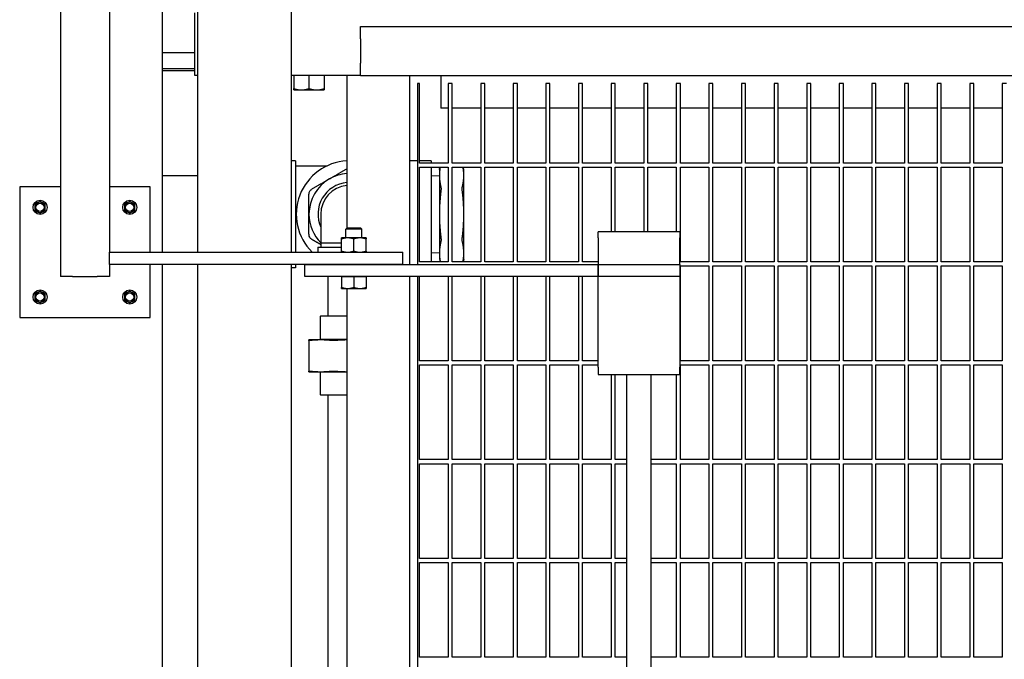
# Model space of a CAD drawing. Header units: inches. Extents: x 5 to 1128, y -85 to 748.
# Tile 672 of 693: x 732 to 763, y 643 to 663. Entities that reach past the tile are written whole.
import ezdxf

# ---------------------------------------------------------------- set-up
doc = ezdxf.new("R2010")
doc.units = ezdxf.units.IN
doc.header["$LTSCALE"] = 32
doc.header["$MEASUREMENT"] = 0
doc.layers.add('Visible (ANSI)', color=7, linetype='Continuous', lineweight=30)

msp = doc.modelspace()

# ---------------------------------------------------------------- linework, layer by layer
at = {"layer": 'Visible (ANSI)'}
for p, q in [((735.15563, 697.93978), (735.15563, 655.43978)), ((733.65563, 697.18978), (733.65563, 654.68978)), ((736.78063, 692.49978), (736.78063, 655.43978)), ((737.85813, 689.92091), (737.85813, 655.43978)), ((740.73313, 689.92091), (740.73313, 655.43978)), ((737.78063, 660.85978), (737.78063, 662.77978)), ((742.86063, 662.35978), (782.36063, 662.35978)), ((742.86063, 661.98478), (742.86063, 662.35978)), ((742.86063, 661.98478), (742.86063, 661.23478)), ((736.78063, 661.55978), (737.78063, 661.55978)), ((742.86063, 660.85978), (742.86063, 661.23478)), ((737.78063, 661.05978), (736.78063, 661.05978)), ((737.78063, 661.00228), (736.78063, 661.00228)), ((737.85813, 660.85978), (737.78063, 660.85978)), ((742.86063, 660.85978), (740.73313, 660.85978)), ((740.81163, 660.85978), (740.81163, 660.45767)), ((741.28063, 660.85978), (741.28063, 660.45767)), ((741.74963, 660.85978), (741.74963, 660.45767)), ((742.86063, 660.85978), (742.44063, 660.85978)), ((742.44063, 660.85978), (742.44063, 656.17796)), ((742.86063, 660.85978), (782.36063, 660.85978)), ((744.36063, 660.85978), (744.36063, 655.06478)), ((744.61063, 660.60978), (744.61063, 655.06478)), ((744.67313, 660.60978), (744.61063, 660.60978)), ((744.67313, 658.17228), (744.67313, 660.60978)), ((745.32063, 660.85978), (745.32063, 659.85978)), ((745.67313, 660.60978), (745.54813, 660.60978)), ((745.54813, 660.60978), (745.54813, 658.17228)), ((745.67313, 658.17228), (745.67313, 660.60978)), ((746.67313, 660.60978), (746.54813, 660.60978)), ((746.54813, 660.60978), (746.54813, 658.17228)), ((746.67313, 658.17228), (746.67313, 660.60978)), ((747.67313, 660.60978), (747.54813, 660.60978)), ((747.54813, 660.60978), (747.54813, 658.17228)), ((747.67313, 658.17228), (747.67313, 660.60978)), ((748.67313, 660.60978), (748.54813, 660.60978)), ((748.54813, 660.60978), (748.54813, 658.17228)), ((748.67313, 658.17228), (748.67313, 660.60978)), ((749.67313, 660.60978), (749.54813, 660.60978)), ((749.54813, 660.60978), (749.54813, 658.17228)), ((749.67313, 658.17228), (749.67313, 660.60978)), ((750.67313, 660.60978), (750.54813, 660.60978)), ((750.54813, 660.60978), (750.54813, 658.17228)), ((750.67313, 658.17228), (750.67313, 660.60978)), ((751.67313, 660.60978), (751.54813, 660.60978)), ((751.54813, 660.60978), (751.54813, 658.17228)), ((751.67313, 658.17228), (751.67313, 660.60978)), ((752.67313, 660.60978), (752.54813, 660.60978)), ((752.54813, 660.60978), (752.54813, 658.17228)), ((752.67313, 658.17228), (752.67313, 660.60978)), ((753.67313, 660.60978), (753.54813, 660.60978)), ((753.54813, 660.60978), (753.54813, 658.17228)), ((753.67313, 658.17228), (753.67313, 660.60978)), ((754.67313, 660.60978), (754.54813, 660.60978)), ((754.54813, 660.60978), (754.54813, 658.17228)), ((754.67313, 658.17228), (754.67313, 660.60978)), ((755.67313, 660.60978), (755.54813, 660.60978)), ((755.54813, 660.60978), (755.54813, 658.17228)), ((755.67313, 658.17228), (755.67313, 660.60978)), ((756.67313, 660.60978), (756.54813, 660.60978)), ((756.54813, 660.60978), (756.54813, 658.17228)), ((756.67313, 658.17228), (756.67313, 660.60978)), ((757.67313, 660.60978), (757.54813, 660.60978)), ((757.54813, 660.60978), (757.54813, 658.17228)), ((757.67313, 658.17228), (757.67313, 660.60978)), ((758.67313, 660.60978), (758.54813, 660.60978)), ((758.54813, 660.60978), (758.54813, 658.17228)), ((758.67313, 658.17228), (758.67313, 660.60978)), ((759.67313, 660.60978), (759.54813, 660.60978)), ((759.54813, 660.60978), (759.54813, 658.17228)), ((759.67313, 658.17228), (759.67313, 660.60978)), ((760.67313, 660.60978), (760.54813, 660.60978)), ((760.54813, 660.60978), (760.54813, 658.17228)), ((760.67313, 658.17228), (760.67313, 660.60978)), ((761.67313, 660.60978), (761.54813, 660.60978)), ((761.54813, 660.60978), (761.54813, 658.17228)), ((761.67313, 658.17228), (761.67313, 660.60978)), ((762.67313, 660.60978), (762.54813, 660.60978)), ((762.54813, 660.60978), (762.54813, 658.17228)), ((740.81163, 660.41578), (741.04613, 660.41578)), ((741.04613, 660.41578), (741.51513, 660.41578)), ((741.51513, 660.41578), (741.74963, 660.41578)), ((745.54813, 659.85978), (745.32063, 659.85978)), ((746.54813, 659.85978), (745.67313, 659.85978)), ((747.54813, 659.85978), (746.67313, 659.85978)), ((748.54813, 659.85978), (747.67313, 659.85978)), ((749.54813, 659.85978), (748.67313, 659.85978)), ((750.54813, 659.85978), (749.67313, 659.85978)), ((751.54813, 659.85978), (750.67313, 659.85978)), ((752.54813, 659.85978), (751.67313, 659.85978)), ((753.54813, 659.85978), (752.67313, 659.85978)), ((754.54813, 659.85978), (753.67313, 659.85978)), ((755.54813, 659.85978), (754.67313, 659.85978)), ((756.54813, 659.85978), (755.67313, 659.85978)), ((757.54813, 659.85978), (756.67313, 659.85978)), ((758.54813, 659.85978), (757.67313, 659.85978)), ((759.54813, 659.85978), (758.67313, 659.85978)), ((760.54813, 659.85978), (759.67313, 659.85978)), ((761.54813, 659.85978), (760.67313, 659.85978)), ((762.54813, 659.85978), (761.67313, 659.85978)), ((740.87063, 658.24274), (740.73313, 658.24274)), ((740.87063, 658.24274), (740.87063, 655.43978)), ((744.61063, 658.24274), (744.36063, 658.24274)), ((745.03063, 658.24274), (744.67313, 658.24274)), ((745.54813, 658.17228), (744.67313, 658.17228)), ((745.03063, 658.24274), (745.03063, 658.17228)), ((746.54813, 658.17228), (745.67313, 658.17228)), ((747.54813, 658.17228), (746.67313, 658.17228)), ((748.54813, 658.17228), (747.67313, 658.17228)), ((749.54813, 658.17228), (748.67313, 658.17228)), ((750.54813, 658.17228), (749.67313, 658.17228)), ((751.54813, 658.17228), (750.67313, 658.17228)), ((752.54813, 658.17228), (751.67313, 658.17228)), ((753.54813, 658.17228), (752.67313, 658.17228)), ((754.54813, 658.17228), (753.67313, 658.17228)), ((755.54813, 658.17228), (754.67313, 658.17228)), ((756.54813, 658.17228), (755.67313, 658.17228)), ((757.54813, 658.17228), (756.67313, 658.17228)), ((758.54813, 658.17228), (757.67313, 658.17228)), ((759.54813, 658.17228), (758.67313, 658.17228)), ((760.54813, 658.17228), (759.67313, 658.17228)), ((761.54813, 658.17228), (760.67313, 658.17228)), ((762.54813, 658.17228), (761.67313, 658.17228)), ((741.82409, 658.08274), (740.87063, 658.08274)), ((744.67313, 655.14103), (744.67313, 658.04728)), ((744.67313, 658.04728), (745.54813, 658.04728)), ((745.03063, 658.04728), (745.03063, 655.14103)), ((745.28063, 657.97774), (745.29927, 658.04728)), ((745.28063, 657.97774), (745.28063, 657.79353)), ((745.54813, 658.04728), (745.54813, 655.14103)), ((745.67313, 655.14103), (745.67313, 658.04728)), ((745.67313, 658.04728), (746.54813, 658.04728)), ((746.03063, 657.97774), (746.012, 658.04728)), ((746.03063, 657.79353), (746.03063, 657.97774)), ((746.54813, 658.04728), (746.54813, 655.14103)), ((746.67313, 655.14103), (746.67313, 658.04728)), ((746.67313, 658.04728), (747.54813, 658.04728)), ((747.54813, 658.04728), (747.54813, 655.14103)), ((747.67313, 655.14103), (747.67313, 658.04728)), ((747.67313, 658.04728), (748.54813, 658.04728)), ((748.54813, 658.04728), (748.54813, 655.14103)), ((748.67313, 655.14103), (748.67313, 658.04728)), ((748.67313, 658.04728), (749.54813, 658.04728)), ((749.54813, 658.04728), (749.54813, 655.14103)), ((749.67313, 655.14103), (749.67313, 658.04728)), ((749.67313, 658.04728), (750.54813, 658.04728)), ((750.54813, 658.04728), (750.54813, 656.06478)), ((750.67313, 656.06478), (750.67313, 658.04728)), ((750.67313, 658.04728), (751.54813, 658.04728)), ((751.54813, 658.04728), (751.54813, 656.06478)), ((751.67313, 656.06478), (751.67313, 658.04728)), ((751.67313, 658.04728), (752.54813, 658.04728)), ((752.54813, 658.04728), (752.54813, 656.06478)), ((752.67313, 655.14103), (752.67313, 658.04728)), ((752.67313, 658.04728), (753.54813, 658.04728)), ((753.54813, 658.04728), (753.54813, 655.14103)), ((753.67313, 655.14103), (753.67313, 658.04728)), ((753.67313, 658.04728), (754.54813, 658.04728)), ((754.54813, 658.04728), (754.54813, 655.14103)), ((754.67313, 655.14103), (754.67313, 658.04728)), ((754.67313, 658.04728), (755.54813, 658.04728)), ((755.54813, 658.04728), (755.54813, 655.14103)), ((755.67313, 655.14103), (755.67313, 658.04728)), ((755.67313, 658.04728), (756.54813, 658.04728)), ((756.54813, 658.04728), (756.54813, 655.14103)), ((756.67313, 655.14103), (756.67313, 658.04728)), ((756.67313, 658.04728), (757.54813, 658.04728)), ((757.54813, 658.04728), (757.54813, 655.14103)), ((757.67313, 655.14103), (757.67313, 658.04728)), ((757.67313, 658.04728), (758.54813, 658.04728)), ((758.54813, 658.04728), (758.54813, 655.14103)), ((758.67313, 655.14103), (758.67313, 658.04728)), ((758.67313, 658.04728), (759.54813, 658.04728)), ((759.54813, 658.04728), (759.54813, 655.14103)), ((759.67313, 655.14103), (759.67313, 658.04728)), ((759.67313, 658.04728), (760.54813, 658.04728)), ((760.54813, 658.04728), (760.54813, 655.14103)), ((760.67313, 655.14103), (760.67313, 658.04728)), ((760.67313, 658.04728), (761.54813, 658.04728)), ((761.54813, 658.04728), (761.54813, 655.14103)), ((761.67313, 655.14103), (761.67313, 658.04728)), ((761.67313, 658.04728), (762.54813, 658.04728)), ((762.54813, 658.04728), (762.54813, 655.14103)), ((736.78063, 657.79024), (737.85813, 657.79024)), ((745.03063, 657.77933), (745.28063, 657.79024)), ((745.28063, 657.79353), (745.28063, 656.60274)), ((746.03063, 656.60274), (746.03063, 657.79353)), ((733.65563, 657.43978), (732.40563, 657.43978)), ((732.40563, 657.43978), (732.40563, 653.43978)), ((736.40563, 657.43978), (735.15563, 657.43978)), ((736.40563, 655.43978), (736.40563, 657.43978)), ((733.03063, 656.99491), (732.95263, 656.94988)), ((733.10863, 656.94988), (733.03063, 656.99491)), ((735.78063, 656.99491), (735.70263, 656.94988)), ((735.85863, 656.94988), (735.78063, 656.99491)), ((732.95263, 656.94988), (732.87463, 656.90485)), ((732.87463, 656.90485), (732.87463, 656.81478)), ((732.87463, 656.81478), (732.87463, 656.72471)), ((732.87463, 656.72471), (732.95263, 656.67968)), ((732.95263, 656.67968), (733.03063, 656.63465)), ((733.03063, 656.63465), (733.10863, 656.67968)), ((733.18663, 656.90485), (733.10863, 656.94988)), ((733.10863, 656.67968), (733.18663, 656.72471)), ((733.18663, 656.81478), (733.18663, 656.90485)), ((733.18663, 656.72471), (733.18663, 656.81478)), ((735.70263, 656.94988), (735.62463, 656.90485)), ((735.62463, 656.90485), (735.62463, 656.81478)), ((735.62463, 656.81478), (735.62463, 656.72471)), ((735.62463, 656.72471), (735.70263, 656.67968)), ((735.70263, 656.67968), (735.78063, 656.63465)), ((735.78063, 656.63465), (735.85863, 656.67968)), ((735.93663, 656.90485), (735.85863, 656.94988)), ((735.85863, 656.67968), (735.93663, 656.72471)), ((735.93663, 656.81478), (735.93663, 656.90485)), ((735.93663, 656.72471), (735.93663, 656.81478)), ((741.64063, 656.60274), (741.64063, 655.71851)), ((745.28063, 656.60274), (745.28063, 655.41196)), ((746.03063, 655.41196), (746.03063, 656.60274)), ((742.45282, 656.18978), (742.40563, 656.14401)), ((742.90563, 656.14401), (742.40563, 656.14401)), ((742.40563, 655.87778), (742.40563, 656.14401)), ((742.45282, 656.18978), (742.85844, 656.18978)), ((742.85844, 656.18978), (742.90563, 656.14401)), ((742.90563, 655.87778), (742.90563, 656.14401)), ((750.15563, 655.87478), (750.15563, 656.06478)), ((752.65563, 656.06478), (750.15563, 656.06478)), ((752.65563, 656.06478), (752.65563, 655.87478)), ((742.46813, 655.87778), (742.28063, 655.87778)), ((742.28063, 655.47327), (742.28063, 655.84429)), ((742.84313, 655.87778), (742.46813, 655.87778)), ((742.65563, 655.47327), (742.65563, 655.84429)), ((743.03063, 655.87778), (742.84313, 655.87778)), ((743.03063, 655.47327), (743.03063, 655.84429)), ((750.15563, 655.87478), (750.15563, 655.06478)), ((752.65563, 655.06478), (752.65563, 655.87478)), ((741.55563, 655.59274), (742.28063, 655.59274)), ((741.55563, 655.59274), (741.55563, 655.43978)), ((741.64063, 655.71851), (741.64063, 655.59274)), ((735.15563, 655.43978), (744.15563, 655.43978)), ((735.15563, 655.06478), (735.15563, 655.43978)), ((744.15563, 655.06478), (744.15563, 655.43978)), ((745.03063, 655.42616), (745.28063, 655.41524)), ((745.28063, 655.41196), (745.28063, 655.22774)), ((745.28063, 655.22774), (745.30387, 655.14103)), ((746.03063, 655.22774), (746.0074, 655.14103)), ((746.03063, 655.22774), (746.03063, 655.41196)), ((735.15563, 655.06478), (735.15563, 654.68978)), ((744.15563, 655.06478), (735.15563, 655.06478)), ((736.40563, 653.43978), (736.40563, 655.06478)), ((736.78063, 655.06478), (736.78063, 630.31478)), ((737.85813, 655.06478), (737.85813, 630.31478)), ((740.73313, 655.06478), (740.73313, 630.31478)), ((740.87063, 654.96274), (740.73313, 654.96274)), ((740.87063, 655.06478), (740.87063, 654.96274)), ((741.15563, 655.06478), (750.15563, 655.06478)), ((741.15563, 654.68978), (741.15563, 655.06478)), ((745.54813, 655.14103), (744.67313, 655.14103)), ((746.54813, 655.14103), (745.67313, 655.14103)), ((747.54813, 655.14103), (746.67313, 655.14103)), ((748.54813, 655.14103), (747.67313, 655.14103)), ((749.54813, 655.14103), (748.67313, 655.14103)), ((750.15563, 655.14103), (749.67313, 655.14103)), ((750.15563, 654.68978), (750.15563, 655.06478)), ((750.15563, 655.06478), (752.65563, 655.06478)), ((750.15563, 655.06478), (750.15563, 654.68978)), ((752.65563, 655.06478), (752.65563, 654.68978)), ((753.54813, 655.14103), (752.67313, 655.14103)), ((752.67313, 652.10978), (752.67313, 655.01603)), ((752.67313, 655.01603), (753.54813, 655.01603)), ((753.54813, 655.01603), (753.54813, 652.10978)), ((754.54813, 655.14103), (753.67313, 655.14103)), ((753.67313, 652.10978), (753.67313, 655.01603)), ((753.67313, 655.01603), (754.54813, 655.01603)), ((754.54813, 655.01603), (754.54813, 652.10978)), ((755.54813, 655.14103), (754.67313, 655.14103)), ((754.67313, 652.10978), (754.67313, 655.01603)), ((754.67313, 655.01603), (755.54813, 655.01603)), ((755.54813, 655.01603), (755.54813, 652.10978)), ((756.54813, 655.14103), (755.67313, 655.14103)), ((755.67313, 652.10978), (755.67313, 655.01603)), ((755.67313, 655.01603), (756.54813, 655.01603)), ((756.54813, 655.01603), (756.54813, 652.10978)), ((757.54813, 655.14103), (756.67313, 655.14103)), ((756.67313, 652.10978), (756.67313, 655.01603)), ((756.67313, 655.01603), (757.54813, 655.01603)), ((757.54813, 655.01603), (757.54813, 652.10978)), ((758.54813, 655.14103), (757.67313, 655.14103)), ((757.67313, 652.10978), (757.67313, 655.01603)), ((757.67313, 655.01603), (758.54813, 655.01603)), ((758.54813, 655.01603), (758.54813, 652.10978)), ((759.54813, 655.14103), (758.67313, 655.14103)), ((758.67313, 652.10978), (758.67313, 655.01603)), ((758.67313, 655.01603), (759.54813, 655.01603)), ((759.54813, 655.01603), (759.54813, 652.10978)), ((760.54813, 655.14103), (759.67313, 655.14103)), ((759.67313, 652.10978), (759.67313, 655.01603)), ((759.67313, 655.01603), (760.54813, 655.01603)), ((760.54813, 655.01603), (760.54813, 652.10978)), ((761.54813, 655.14103), (760.67313, 655.14103)), ((760.67313, 652.10978), (760.67313, 655.01603)), ((760.67313, 655.01603), (761.54813, 655.01603)), ((761.54813, 655.01603), (761.54813, 652.10978)), ((762.54813, 655.14103), (761.67313, 655.14103)), ((761.67313, 652.10978), (761.67313, 655.01603)), ((761.67313, 655.01603), (762.54813, 655.01603)), ((762.54813, 655.01603), (762.54813, 652.10978)), ((734.03063, 654.68978), (733.65563, 654.68978)), ((734.03063, 654.68978), (734.78063, 654.68978)), ((735.15563, 654.68978), (734.78063, 654.68978)), ((750.15563, 654.68978), (741.15563, 654.68978)), ((741.87313, 653.48836), (741.87313, 654.68978)), ((742.28063, 654.68978), (742.46813, 654.68978)), ((742.28063, 654.68978), (742.28063, 654.35927)), ((742.28063, 654.68978), (742.28063, 654.68978)), ((742.46813, 654.68978), (742.65563, 654.68978)), ((742.65563, 654.68978), (742.65563, 654.35927)), ((742.65563, 654.68978), (742.84313, 654.68978)), ((742.84313, 654.68978), (743.03063, 654.68978)), ((743.03063, 654.68978), (743.03063, 654.35927)), ((743.03063, 654.68978), (743.03063, 654.68978)), ((744.36063, 654.68978), (744.36063, 630.68978)), ((744.61063, 654.68978), (744.61063, 630.68978)), ((744.67313, 652.10978), (744.67313, 654.68978)), ((745.54813, 654.68978), (745.54813, 652.10978)), ((745.67313, 652.10978), (745.67313, 654.68978)), ((746.54813, 654.68978), (746.54813, 652.10978)), ((746.67313, 652.10978), (746.67313, 654.68978)), ((747.54813, 654.68978), (747.54813, 652.10978)), ((747.67313, 652.10978), (747.67313, 654.68978)), ((748.54813, 654.68978), (748.54813, 652.10978)), ((748.67313, 652.10978), (748.67313, 654.68978)), ((749.54813, 654.68978), (749.54813, 652.10978)), ((749.67313, 652.10978), (749.67313, 654.68978)), ((750.15563, 654.57994), (750.15563, 654.68978)), ((752.65563, 654.68978), (750.15563, 654.68978)), ((750.15563, 651.90945), (750.15563, 654.57994)), ((752.65563, 654.68978), (752.65563, 654.57994)), ((752.65563, 654.57994), (752.65563, 651.90945)), ((733.03063, 654.24491), (732.95263, 654.19988)), ((733.10863, 654.19988), (733.03063, 654.24491)), ((735.78063, 654.24491), (735.70263, 654.19988)), ((735.85863, 654.19988), (735.78063, 654.24491)), ((742.28063, 654.32578), (742.46813, 654.32578)), ((742.44063, 654.32578), (742.44063, 631.05378)), ((742.46813, 654.32578), (742.84313, 654.32578)), ((742.84313, 654.32578), (743.03063, 654.32578)), ((732.95263, 654.19988), (732.87463, 654.15485)), ((732.87463, 654.15485), (732.87463, 654.06478)), ((732.87463, 654.06478), (732.87463, 653.97471)), ((732.87463, 653.97471), (732.95263, 653.92968)), ((733.18663, 654.15485), (733.10863, 654.19988)), ((733.10863, 653.92968), (733.18663, 653.97471)), ((733.18663, 654.06478), (733.18663, 654.15485)), ((733.18663, 653.97471), (733.18663, 654.06478)), ((735.70263, 654.19988), (735.62463, 654.15485)), ((735.62463, 654.15485), (735.62463, 654.06478)), ((735.62463, 654.06478), (735.62463, 653.97471)), ((735.62463, 653.97471), (735.70263, 653.92968)), ((735.93663, 654.15485), (735.85863, 654.19988)), ((735.85863, 653.92968), (735.93663, 653.97471)), ((735.93663, 654.06478), (735.93663, 654.15485)), ((735.93663, 653.97471), (735.93663, 654.06478)), ((732.95263, 653.92968), (733.03063, 653.88465)), ((733.03063, 653.88465), (733.10863, 653.92968)), ((735.70263, 653.92968), (735.78063, 653.88465)), ((735.78063, 653.88465), (735.85863, 653.92968)), ((732.40563, 653.43978), (736.40563, 653.43978)), ((741.64626, 653.48836), (741.63063, 653.47274)), ((742.44063, 653.47274), (741.63063, 653.47274)), ((741.63063, 652.76336), (741.63063, 653.47274)), ((741.64626, 653.48836), (742.44063, 653.48836)), ((741.64675, 652.74836), (741.28063, 652.74836)), ((741.63063, 652.76336), (741.61563, 652.74836)), ((742.44063, 652.76336), (741.63063, 652.76336)), ((742.44063, 652.74836), (741.64675, 652.74836)), ((741.28063, 652.72973), (741.28063, 651.79199)), ((745.54813, 652.10978), (744.67313, 652.10978)), ((744.67313, 649.07853), (744.67313, 651.98478)), ((744.67313, 651.98478), (745.54813, 651.98478)), ((745.54813, 651.98478), (745.54813, 649.07853)), ((746.54813, 652.10978), (745.67313, 652.10978)), ((745.67313, 649.07853), (745.67313, 651.98478)), ((745.67313, 651.98478), (746.54813, 651.98478)), ((746.54813, 651.98478), (746.54813, 649.07853)), ((747.54813, 652.10978), (746.67313, 652.10978)), ((746.67313, 649.07853), (746.67313, 651.98478)), ((746.67313, 651.98478), (747.54813, 651.98478)), ((747.54813, 651.98478), (747.54813, 649.07853)), ((748.54813, 652.10978), (747.67313, 652.10978)), ((747.67313, 649.07853), (747.67313, 651.98478)), ((747.67313, 651.98478), (748.54813, 651.98478)), ((748.54813, 651.98478), (748.54813, 649.07853)), ((749.54813, 652.10978), (748.67313, 652.10978)), ((748.67313, 649.07853), (748.67313, 651.98478)), ((748.67313, 651.98478), (749.54813, 651.98478)), ((749.54813, 651.98478), (749.54813, 649.07853)), ((750.15563, 652.10978), (749.67313, 652.10978)), ((749.67313, 649.07853), (749.67313, 651.98478)), ((749.67313, 651.98478), (750.15563, 651.98478)), ((750.15563, 651.90945), (750.15563, 651.68978)), ((752.65563, 651.68978), (752.65563, 651.90945)), ((753.54813, 652.10978), (752.67313, 652.10978)), ((752.67313, 649.07853), (752.67313, 651.98478)), ((752.67313, 651.98478), (753.54813, 651.98478)), ((753.54813, 651.98478), (753.54813, 649.07853)), ((754.54813, 652.10978), (753.67313, 652.10978)), ((753.67313, 649.07853), (753.67313, 651.98478)), ((753.67313, 651.98478), (754.54813, 651.98478)), ((754.54813, 651.98478), (754.54813, 649.07853)), ((755.54813, 652.10978), (754.67313, 652.10978)), ((754.67313, 649.07853), (754.67313, 651.98478)), ((754.67313, 651.98478), (755.54813, 651.98478)), ((755.54813, 651.98478), (755.54813, 649.07853)), ((756.54813, 652.10978), (755.67313, 652.10978)), ((755.67313, 649.07853), (755.67313, 651.98478)), ((755.67313, 651.98478), (756.54813, 651.98478)), ((756.54813, 651.98478), (756.54813, 649.07853)), ((757.54813, 652.10978), (756.67313, 652.10978)), ((756.67313, 649.07853), (756.67313, 651.98478)), ((756.67313, 651.98478), (757.54813, 651.98478)), ((757.54813, 651.98478), (757.54813, 649.07853)), ((758.54813, 652.10978), (757.67313, 652.10978)), ((757.67313, 649.07853), (757.67313, 651.98478)), ((757.67313, 651.98478), (758.54813, 651.98478)), ((758.54813, 651.98478), (758.54813, 649.07853)), ((759.54813, 652.10978), (758.67313, 652.10978)), ((758.67313, 649.07853), (758.67313, 651.98478)), ((758.67313, 651.98478), (759.54813, 651.98478)), ((759.54813, 651.98478), (759.54813, 649.07853)), ((760.54813, 652.10978), (759.67313, 652.10978)), ((759.67313, 649.07853), (759.67313, 651.98478)), ((759.67313, 651.98478), (760.54813, 651.98478)), ((760.54813, 651.98478), (760.54813, 649.07853)), ((761.54813, 652.10978), (760.67313, 652.10978)), ((760.67313, 649.07853), (760.67313, 651.98478)), ((760.67313, 651.98478), (761.54813, 651.98478)), ((761.54813, 651.98478), (761.54813, 649.07853)), ((762.54813, 652.10978), (761.67313, 652.10978)), ((761.67313, 649.07853), (761.67313, 651.98478)), ((761.67313, 651.98478), (762.54813, 651.98478)), ((762.54813, 651.98478), (762.54813, 649.07853)), ((741.28063, 651.77336), (741.64675, 651.77336)), ((741.63063, 651.06549), (741.63063, 651.77336)), ((741.64675, 651.77336), (742.44063, 651.77336)), ((750.15563, 651.68978), (752.65563, 651.68978)), ((750.54813, 651.68978), (750.54813, 649.07853)), ((750.67313, 649.07853), (750.67313, 651.68978)), ((751.03063, 633.68978), (751.03063, 651.68978)), ((751.78063, 633.68978), (751.78063, 651.68978)), ((752.54813, 651.68978), (752.54813, 649.07853)), ((741.63063, 651.06549), (742.44063, 651.06549)), ((741.64626, 651.04986), (741.63063, 651.06549)), ((742.44063, 651.04986), (741.64626, 651.04986)), ((741.87313, 635.54524), (741.87313, 651.04986)), ((745.54813, 649.07853), (744.67313, 649.07853)), ((744.67313, 646.04728), (744.67313, 648.95353)), ((744.67313, 648.95353), (745.54813, 648.95353)), ((745.54813, 648.95353), (745.54813, 646.04728)), ((746.54813, 649.07853), (745.67313, 649.07853)), ((745.67313, 646.04728), (745.67313, 648.95353)), ((745.67313, 648.95353), (746.54813, 648.95353)), ((746.54813, 648.95353), (746.54813, 646.04728)), ((747.54813, 649.07853), (746.67313, 649.07853)), ((746.67313, 646.04728), (746.67313, 648.95353)), ((746.67313, 648.95353), (747.54813, 648.95353)), ((747.54813, 648.95353), (747.54813, 646.04728)), ((748.54813, 649.07853), (747.67313, 649.07853)), ((747.67313, 646.04728), (747.67313, 648.95353)), ((747.67313, 648.95353), (748.54813, 648.95353)), ((748.54813, 648.95353), (748.54813, 646.04728)), ((749.54813, 649.07853), (748.67313, 649.07853)), ((748.67313, 646.04728), (748.67313, 648.95353)), ((748.67313, 648.95353), (749.54813, 648.95353)), ((749.54813, 648.95353), (749.54813, 646.04728)), ((750.54813, 649.07853), (749.67313, 649.07853)), ((749.67313, 646.04728), (749.67313, 648.95353)), ((749.67313, 648.95353), (750.54813, 648.95353)), ((750.54813, 648.95353), (750.54813, 646.04728)), ((751.03063, 649.07853), (750.67313, 649.07853)), ((750.67313, 646.04728), (750.67313, 648.95353)), ((750.67313, 648.95353), (751.03063, 648.95353)), ((752.54813, 649.07853), (751.78063, 649.07853)), ((751.78063, 648.95353), (752.54813, 648.95353)), ((752.54813, 648.95353), (752.54813, 646.04728)), ((753.54813, 649.07853), (752.67313, 649.07853)), ((752.67313, 646.04728), (752.67313, 648.95353)), ((752.67313, 648.95353), (753.54813, 648.95353)), ((753.54813, 648.95353), (753.54813, 646.04728)), ((754.54813, 649.07853), (753.67313, 649.07853)), ((753.67313, 646.04728), (753.67313, 648.95353)), ((753.67313, 648.95353), (754.54813, 648.95353)), ((754.54813, 648.95353), (754.54813, 646.04728)), ((755.54813, 649.07853), (754.67313, 649.07853)), ((754.67313, 646.04728), (754.67313, 648.95353)), ((754.67313, 648.95353), (755.54813, 648.95353)), ((755.54813, 648.95353), (755.54813, 646.04728)), ((756.54813, 649.07853), (755.67313, 649.07853)), ((755.67313, 646.04728), (755.67313, 648.95353)), ((755.67313, 648.95353), (756.54813, 648.95353)), ((756.54813, 648.95353), (756.54813, 646.04728)), ((757.54813, 649.07853), (756.67313, 649.07853)), ((756.67313, 646.04728), (756.67313, 648.95353)), ((756.67313, 648.95353), (757.54813, 648.95353)), ((757.54813, 648.95353), (757.54813, 646.04728)), ((758.54813, 649.07853), (757.67313, 649.07853)), ((757.67313, 646.04728), (757.67313, 648.95353)), ((757.67313, 648.95353), (758.54813, 648.95353)), ((758.54813, 648.95353), (758.54813, 646.04728)), ((759.54813, 649.07853), (758.67313, 649.07853)), ((758.67313, 646.04728), (758.67313, 648.95353)), ((758.67313, 648.95353), (759.54813, 648.95353)), ((759.54813, 648.95353), (759.54813, 646.04728)), ((760.54813, 649.07853), (759.67313, 649.07853)), ((759.67313, 646.04728), (759.67313, 648.95353)), ((759.67313, 648.95353), (760.54813, 648.95353)), ((760.54813, 648.95353), (760.54813, 646.04728)), ((761.54813, 649.07853), (760.67313, 649.07853)), ((760.67313, 646.04728), (760.67313, 648.95353)), ((760.67313, 648.95353), (761.54813, 648.95353)), ((761.54813, 648.95353), (761.54813, 646.04728)), ((762.54813, 649.07853), (761.67313, 649.07853)), ((761.67313, 646.04728), (761.67313, 648.95353)), ((761.67313, 648.95353), (762.54813, 648.95353)), ((762.54813, 648.95353), (762.54813, 646.04728)), ((745.54813, 646.04728), (744.67313, 646.04728)), ((744.67313, 643.01603), (744.67313, 645.92228)), ((744.67313, 645.92228), (745.54813, 645.92228)), ((745.54813, 645.92228), (745.54813, 643.01603)), ((746.54813, 646.04728), (745.67313, 646.04728)), ((745.67313, 643.01603), (745.67313, 645.92228)), ((745.67313, 645.92228), (746.54813, 645.92228)), ((746.54813, 645.92228), (746.54813, 643.01603)), ((747.54813, 646.04728), (746.67313, 646.04728)), ((746.67313, 643.01603), (746.67313, 645.92228)), ((746.67313, 645.92228), (747.54813, 645.92228)), ((747.54813, 645.92228), (747.54813, 643.01603)), ((748.54813, 646.04728), (747.67313, 646.04728)), ((747.67313, 643.01603), (747.67313, 645.92228)), ((747.67313, 645.92228), (748.54813, 645.92228)), ((748.54813, 645.92228), (748.54813, 643.01603)), ((749.54813, 646.04728), (748.67313, 646.04728)), ((748.67313, 643.01603), (748.67313, 645.92228)), ((748.67313, 645.92228), (749.54813, 645.92228)), ((749.54813, 645.92228), (749.54813, 643.01603)), ((750.54813, 646.04728), (749.67313, 646.04728)), ((749.67313, 643.01603), (749.67313, 645.92228)), ((749.67313, 645.92228), (750.54813, 645.92228)), ((750.54813, 645.92228), (750.54813, 643.01603)), ((751.03063, 646.04728), (750.67313, 646.04728)), ((750.67313, 643.01603), (750.67313, 645.92228)), ((750.67313, 645.92228), (751.03063, 645.92228)), ((752.54813, 646.04728), (751.78063, 646.04728)), ((751.78063, 645.92228), (752.54813, 645.92228)), ((752.54813, 645.92228), (752.54813, 643.01603)), ((753.54813, 646.04728), (752.67313, 646.04728)), ((752.67313, 643.01603), (752.67313, 645.92228)), ((752.67313, 645.92228), (753.54813, 645.92228)), ((753.54813, 645.92228), (753.54813, 643.01603)), ((754.54813, 646.04728), (753.67313, 646.04728)), ((753.67313, 643.01603), (753.67313, 645.92228)), ((753.67313, 645.92228), (754.54813, 645.92228)), ((754.54813, 645.92228), (754.54813, 643.01603)), ((755.54813, 646.04728), (754.67313, 646.04728)), ((754.67313, 643.01603), (754.67313, 645.92228)), ((754.67313, 645.92228), (755.54813, 645.92228)), ((755.54813, 645.92228), (755.54813, 643.01603)), ((756.54813, 646.04728), (755.67313, 646.04728)), ((755.67313, 643.01603), (755.67313, 645.92228)), ((755.67313, 645.92228), (756.54813, 645.92228)), ((756.54813, 645.92228), (756.54813, 643.01603)), ((757.54813, 646.04728), (756.67313, 646.04728)), ((756.67313, 643.01603), (756.67313, 645.92228)), ((756.67313, 645.92228), (757.54813, 645.92228)), ((757.54813, 645.92228), (757.54813, 643.01603)), ((758.54813, 646.04728), (757.67313, 646.04728)), ((757.67313, 643.01603), (757.67313, 645.92228)), ((757.67313, 645.92228), (758.54813, 645.92228)), ((758.54813, 645.92228), (758.54813, 643.01603)), ((759.54813, 646.04728), (758.67313, 646.04728)), ((758.67313, 643.01603), (758.67313, 645.92228)), ((758.67313, 645.92228), (759.54813, 645.92228)), ((759.54813, 645.92228), (759.54813, 643.01603)), ((760.54813, 646.04728), (759.67313, 646.04728)), ((759.67313, 643.01603), (759.67313, 645.92228)), ((759.67313, 645.92228), (760.54813, 645.92228)), ((760.54813, 645.92228), (760.54813, 643.01603)), ((761.54813, 646.04728), (760.67313, 646.04728)), ((760.67313, 643.01603), (760.67313, 645.92228)), ((760.67313, 645.92228), (761.54813, 645.92228)), ((761.54813, 645.92228), (761.54813, 643.01603)), ((762.54813, 646.04728), (761.67313, 646.04728)), ((761.67313, 643.01603), (761.67313, 645.92228)), ((761.67313, 645.92228), (762.54813, 645.92228)), ((762.54813, 645.92228), (762.54813, 643.01603)), ((745.54813, 643.01603), (744.67313, 643.01603)), ((746.54813, 643.01603), (745.67313, 643.01603)), ((747.54813, 643.01603), (746.67313, 643.01603)), ((748.54813, 643.01603), (747.67313, 643.01603)), ((749.54813, 643.01603), (748.67313, 643.01603)), ((750.54813, 643.01603), (749.67313, 643.01603)), ((751.03063, 643.01603), (750.67313, 643.01603)), ((752.54813, 643.01603), (751.78063, 643.01603)), ((753.54813, 643.01603), (752.67313, 643.01603)), ((754.54813, 643.01603), (753.67313, 643.01603)), ((755.54813, 643.01603), (754.67313, 643.01603)), ((756.54813, 643.01603), (755.67313, 643.01603)), ((757.54813, 643.01603), (756.67313, 643.01603)), ((758.54813, 643.01603), (757.67313, 643.01603)), ((759.54813, 643.01603), (758.67313, 643.01603)), ((760.54813, 643.01603), (759.67313, 643.01603)), ((761.54813, 643.01603), (760.67313, 643.01603)), ((762.54813, 643.01603), (761.67313, 643.01603))]:
    msp.add_line(p, q, dxfattribs=at)
for centre, radius in [((733.03063, 656.81478), 0.216), ((735.78063, 656.81478), 0.216), ((733.03063, 656.81478), 0.1248), ((735.78063, 656.81478), 0.1248), ((733.03063, 654.06478), 0.216), ((735.78063, 654.06478), 0.216), ((733.03063, 654.06478), 0.1248), ((735.78063, 654.06478), 0.1248)]:
    msp.add_circle(centre, radius, dxfattribs=at)
for centre, radius, start, end in [((742.53063, 656.60274), 1.64, 93.145861, 225.163565), ((742.53063, 656.60274), 1.25, 120, 180), ((742.53063, 656.60274), 0.975, 95.296381, 204.101917), ((742.53063, 656.60274), 1.25, 94.128869, 120), ((742.53063, 656.60274), 0.89, 95.803876, 180), ((733.03063, 656.81478), 0.156, 60, 120), ((735.78063, 656.81478), 0.156, 60, 120), ((733.03063, 656.81478), 0.156, 120, 180), ((733.03063, 656.81478), 0.156, 180, 240), ((733.03063, 656.81478), 0.156, 240, 300), ((733.03063, 656.81478), 0.156, 0, 60), ((733.03063, 656.81478), 0.156, 300, 0), ((735.78063, 656.81478), 0.156, 120, 180), ((735.78063, 656.81478), 0.156, 180, 240), ((735.78063, 656.81478), 0.156, 240, 300), ((735.78063, 656.81478), 0.156, 0, 60), ((735.78063, 656.81478), 0.156, 300, 0), ((742.53063, 656.60274), 1.25, 180, 224.602125), ((733.03063, 654.06478), 0.156, 120, 180), ((733.03063, 654.06478), 0.156, 180, 240), ((733.03063, 654.06478), 0.156, 60, 120), ((733.03063, 654.06478), 0.156, 0, 60), ((733.03063, 654.06478), 0.156, 300, 0), ((735.78063, 654.06478), 0.156, 120, 180), ((735.78063, 654.06478), 0.156, 180, 240), ((735.78063, 654.06478), 0.156, 60, 120), ((735.78063, 654.06478), 0.156, 0, 60), ((735.78063, 654.06478), 0.156, 300, 0), ((733.03063, 654.06478), 0.156, 240, 300), ((735.78063, 654.06478), 0.156, 240, 300)]:
    msp.add_arc(centre, radius, start, end, dxfattribs=at)
for end_param in [6.28599411, 6.2803765]:
    msp.add_ellipse((742.53063, 655.71851), major_axis=(-0.89, 0), ratio=0.00087266, start_param=4.99711955, end_param=end_param, dxfattribs=at)
for points, weights in [([(740.81163, 660.45767), (740.9373, 660.41578), (741.04613, 660.41578)], [1, 1.0379548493, 1]), ([(740.81163, 660.41578), (740.81163, 660.41578), (740.81163, 660.45767)], [1, 1.0379548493, 1]), ([(741.04613, 660.41578), (741.15496, 660.41578), (741.28063, 660.45767)], [1, 1.0379548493, 1]), ([(741.28063, 660.45767), (741.4063, 660.41578), (741.51513, 660.41578)], [1, 1.0379548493, 1]), ([(741.51513, 660.41578), (741.62396, 660.41578), (741.74963, 660.45767)], [1, 1.0379548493, 1]), ([(741.74963, 660.45767), (741.74963, 660.41578), (741.74963, 660.41578)], [1, 1.0379548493, 1]), ([(741.90563, 657.68527), (742.15694, 657.83037), (742.43688, 657.99199)], [1, 1.0796639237, 1.10285189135]), ([(745.30493, 658.04728), (745.28063, 657.91635), (745.28063, 657.79353)], [1.04281807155, 1.03788288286, 1]), ([(746.03063, 657.79353), (746.03063, 657.91635), (746.00634, 658.04728)], [1, 1.03788288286, 1.04281807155]), ([(741.37438, 657.37856), (741.65432, 657.54018), (741.90563, 657.68527)], [1.10285189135, 1.0796639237, 1]), ([(745.28063, 657.79353), (745.28063, 657.62407), (745.3283, 657.43268)], [1, 1.05302826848, 1.0414979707]), ([(745.98297, 657.43268), (746.03063, 657.62407), (746.03063, 657.79353)], [1.0414979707, 1.05302826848, 1]), ([(745.3283, 657.32443), (745.28063, 656.94166), (745.28063, 656.60274)], [1.0414979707, 1.05302826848, 1]), ([(746.03063, 656.60274), (746.03063, 656.94166), (745.98297, 657.32443)], [1, 1.05302826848, 1.0414979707]), ([(741.28063, 656.60274), (741.28063, 656.89293), (741.28063, 657.21618)], [1, 1.0796639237, 1.10285189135]), ([(741.28063, 655.98931), (741.28063, 656.31255), (741.28063, 656.60274)], [1.10285189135, 1.0796639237, 1]), ([(745.28063, 656.60274), (745.28063, 656.26382), (745.3283, 655.88105)], [1, 1.05302826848, 1.0414979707]), ([(745.98297, 655.88105), (746.03063, 656.26382), (746.03063, 656.60274)], [1.0414979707, 1.05302826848, 1]), ([(741.64063, 655.67321), (741.51275, 655.74704), (741.37438, 655.82693)], [1.06558763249, 1.09126753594, 1.10285189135]), ([(742.28063, 655.84429), (742.28063, 655.87778), (742.28063, 655.87778)], [1, 1.0379548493, 1]), ([(742.46813, 655.87778), (742.38111, 655.87778), (742.28063, 655.84429)], [1, 1.0379548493, 1]), ([(742.65563, 655.84429), (742.55515, 655.87778), (742.46813, 655.87778)], [1, 1.0379548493, 1]), ([(742.84313, 655.87778), (742.75611, 655.87778), (742.65563, 655.84429)], [1, 1.0379548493, 1]), ([(743.03063, 655.84429), (742.93015, 655.87778), (742.84313, 655.87778)], [1, 1.0379548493, 1]), ([(743.03063, 655.87778), (743.03063, 655.87778), (743.03063, 655.84429)], [1, 1.0379548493, 1]), ([(745.3283, 655.7728), (745.28063, 655.58142), (745.28063, 655.41196)], [1.0414979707, 1.05302826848, 1]), ([(746.03063, 655.41196), (746.03063, 655.58142), (745.98297, 655.7728)], [1, 1.05302826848, 1.0414979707]), ([(742.28063, 655.47327), (742.38111, 655.43978), (742.46813, 655.43978)], [1, 1.0379548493, 1]), ([(742.28063, 655.43978), (742.28063, 655.43978), (742.28063, 655.47327)], [1, 1.0379548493, 1]), ([(742.46813, 655.43978), (742.55515, 655.43978), (742.65563, 655.47327)], [1, 1.0379548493, 1]), ([(742.65563, 655.47327), (742.75611, 655.43978), (742.84313, 655.43978)], [1, 1.0379548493, 1]), ([(742.84313, 655.43978), (742.93015, 655.43978), (743.03063, 655.47327)], [1, 1.0379548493, 1]), ([(743.03063, 655.47327), (743.03063, 655.43978), (743.03063, 655.43978)], [1, 1.0379548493, 1]), ([(745.28063, 655.41196), (745.28063, 655.28138), (745.30821, 655.14103)], [1, 1.04036936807, 1.04332398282]), ([(746.00306, 655.14103), (746.03063, 655.28138), (746.03063, 655.41196)], [1.04332398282, 1.04036936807, 1]), ([(742.28063, 654.35927), (742.38111, 654.32578), (742.46813, 654.32578)], [1, 1.0379548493, 1]), ([(742.28063, 654.32578), (742.28063, 654.32578), (742.28063, 654.35927)], [1, 1.0379548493, 1]), ([(742.46813, 654.32578), (742.55515, 654.32578), (742.65563, 654.35927)], [1, 1.0379548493, 1]), ([(742.65563, 654.35927), (742.75611, 654.32578), (742.84313, 654.32578)], [1, 1.0379548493, 1]), ([(742.84313, 654.32578), (742.93015, 654.32578), (743.03063, 654.35927)], [1, 1.0379548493, 1]), ([(743.03063, 654.35927), (743.03063, 654.32578), (743.03063, 654.32578)], [1, 1.0379548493, 1]), ([(741.28063, 652.72973), (741.28063, 652.74836), (741.28063, 652.74836)], [1.07707509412, 1.05512060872, 1]), ([(741.64675, 652.74836), (741.48735, 652.74836), (741.31724, 652.72973)], [1, 1.05512060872, 1.07707509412]), ([(741.97625, 652.72973), (741.80614, 652.74836), (741.64675, 652.74836)], [1.07707509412, 1.05512060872, 1]), ([(742.44063, 652.74764), (742.25851, 652.74474), (742.06464, 652.72973)], [1.01984072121, 1.05931269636, 1.07707509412]), ([(741.28063, 651.77336), (741.28063, 651.77336), (741.28063, 651.79199)], [1, 1.05512060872, 1.07707509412]), ([(741.31724, 651.79199), (741.48735, 651.77336), (741.64675, 651.77336)], [1.07707509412, 1.05512060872, 1]), ([(741.64675, 651.77336), (741.80614, 651.77336), (741.97625, 651.79199)], [1, 1.05512060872, 1.07707509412]), ([(742.06464, 651.79199), (742.25851, 651.77698), (742.44063, 651.77408)], [1.07707509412, 1.05931269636, 1.01984072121])]:
    msp.add_rational_spline(points, weights, degree=2, dxfattribs=at)
msp.add_open_spline([(742.43688, 657.99199), (742.43812, 657.99271), (742.43937, 657.99341), (742.44063, 657.9941)], degree=3, dxfattribs=at)
for points, knots in [([(741.28063, 657.21618), (741.28063, 657.22184), (741.28089, 657.22753), (741.28389, 657.26047), (741.29268, 657.28728), (741.31883, 657.33257), (741.33765, 657.35359), (741.36468, 657.37266), (741.36947, 657.37572), (741.37438, 657.37856)], [1.877642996, 1.877642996, 1.877642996, 1.877642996, 1.919001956, 1.919001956, 2.118233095, 2.118233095, 2.317464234, 2.317464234, 2.358823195, 2.358823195, 2.358823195, 2.358823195]), ([(745.3283, 657.43268), (745.32885, 657.43045), (745.32936, 657.428), (745.33157, 657.41498), (745.33245, 657.40141), (745.33245, 657.37245), (745.33157, 657.35532), (745.32936, 657.33338), (745.32885, 657.3289), (745.3283, 657.32443)], [0.354915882, 0.354915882, 0.354915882, 0.354915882, 0.387474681, 0.387474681, 0.514911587, 0.514911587, 0.642348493, 0.642348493, 0.674907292, 0.674907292, 0.674907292, 0.674907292]), ([(745.98297, 657.32443), (745.98241, 657.3289), (745.98191, 657.33338), (745.97969, 657.35532), (745.97882, 657.37245), (745.97882, 657.40141), (745.97969, 657.41498), (745.98191, 657.428), (745.98241, 657.43045), (745.98297, 657.43268)], [-0.674907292, -0.674907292, -0.674907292, -0.674907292, -0.642348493, -0.642348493, -0.514911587, -0.514911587, -0.387474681, -0.387474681, -0.354915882, -0.354915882, -0.354915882, -0.354915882]), ([(741.37438, 655.82693), (741.36947, 655.82976), (741.36468, 655.83283), (741.33765, 655.8519), (741.31883, 655.87291), (741.29268, 655.9182), (741.28389, 655.94501), (741.28089, 655.97795), (741.28063, 655.98364), (741.28063, 655.98931)], [1.877642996, 1.877642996, 1.877642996, 1.877642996, 1.919001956, 1.919001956, 2.118233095, 2.118233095, 2.317464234, 2.317464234, 2.358823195, 2.358823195, 2.358823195, 2.358823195]), ([(745.3283, 655.88105), (745.32885, 655.87658), (745.32936, 655.8721), (745.33157, 655.85016), (745.33245, 655.83304), (745.33245, 655.80407), (745.33157, 655.79051), (745.32936, 655.77749), (745.32885, 655.77503), (745.3283, 655.7728)], [0.354915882, 0.354915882, 0.354915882, 0.354915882, 0.387474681, 0.387474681, 0.514911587, 0.514911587, 0.642348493, 0.642348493, 0.674907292, 0.674907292, 0.674907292, 0.674907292]), ([(745.98297, 655.7728), (745.98241, 655.77503), (745.98191, 655.77749), (745.97969, 655.79051), (745.97882, 655.80407), (745.97882, 655.83304), (745.97969, 655.85016), (745.98191, 655.8721), (745.98241, 655.87658), (745.98297, 655.88105)], [-0.674907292, -0.674907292, -0.674907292, -0.674907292, -0.642348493, -0.642348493, -0.514911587, -0.514911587, -0.387474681, -0.387474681, -0.354915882, -0.354915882, -0.354915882, -0.354915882]), ([(741.31724, 652.72973), (741.30549, 652.72844), (741.29619, 652.72781), (741.2841, 652.72781), (741.28063, 652.72844), (741.28063, 652.72973)], [0.397039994, 0.397039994, 0.397039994, 0.397039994, 0.517389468, 0.517389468, 0.637738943, 0.637738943, 0.637738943, 0.637738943]), ([(742.06464, 652.72973), (742.04802, 652.72844), (742.0314, 652.72781), (742.00222, 652.72781), (741.98801, 652.72844), (741.97625, 652.72973)], [1.299728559, 1.299728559, 1.299728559, 1.299728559, 1.420078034, 1.420078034, 1.540427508, 1.540427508, 1.540427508, 1.540427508]), ([(741.28063, 651.79199), (741.28063, 651.79328), (741.2841, 651.79391), (741.29619, 651.79391), (741.30549, 651.79328), (741.31724, 651.79199)], [1.299728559, 1.299728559, 1.299728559, 1.299728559, 1.420078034, 1.420078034, 1.540427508, 1.540427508, 1.540427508, 1.540427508]), ([(741.97625, 651.79199), (741.98801, 651.79328), (742.00222, 651.79391), (742.0314, 651.79391), (742.04802, 651.79328), (742.06464, 651.79199)], [0.397039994, 0.397039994, 0.397039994, 0.397039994, 0.517389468, 0.517389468, 0.637738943, 0.637738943, 0.637738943, 0.637738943])]:
    msp.add_open_spline(points, degree=3, knots=knots, dxfattribs=at)

doc.saveas('drawing.dxf')
